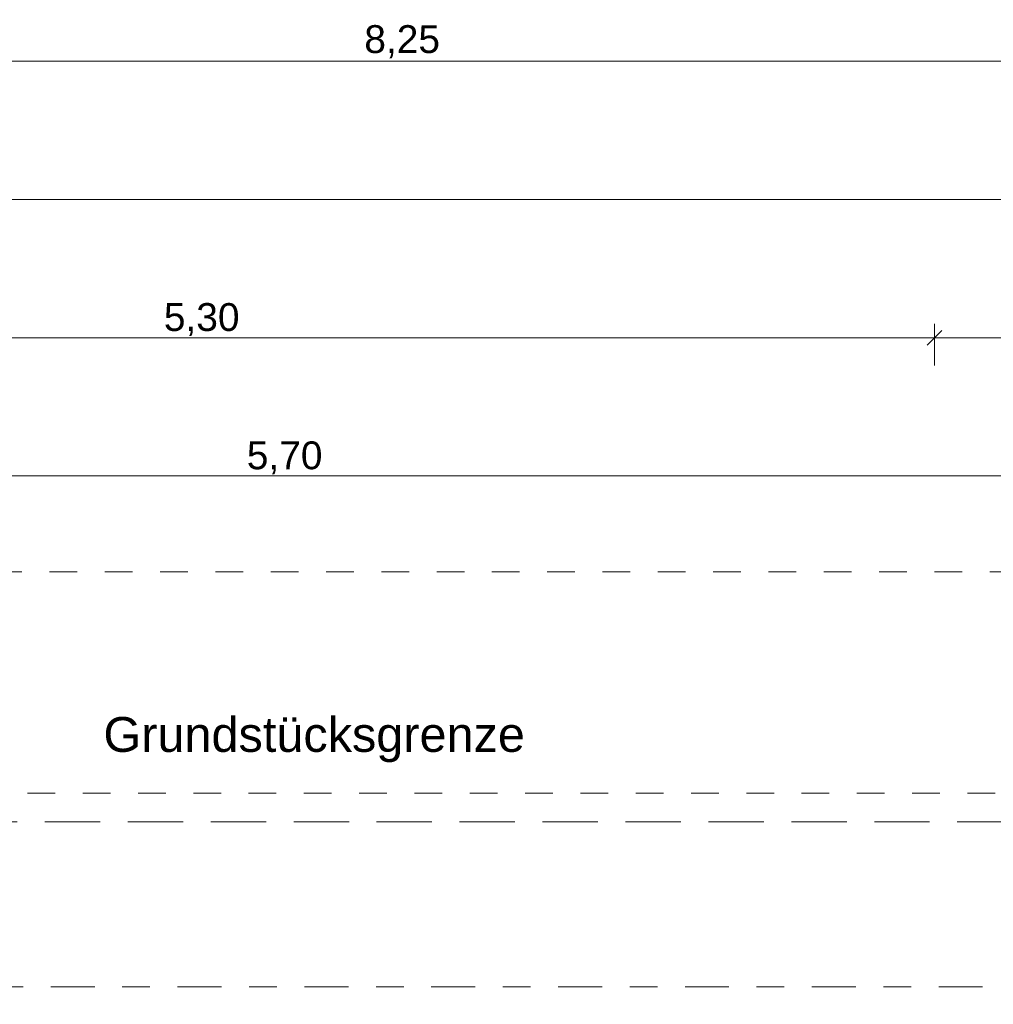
# Model space of a CAD drawing. Header units: metres. Extents: x -273 to 6, y -183 to 13.
# Tile 366 of 379: x -22.43 to -18.91, y -0.51 to 3.05. Entities that reach past the tile are written whole.
import ezdxf

# ---------------------------------------------------------------- set-up
doc = ezdxf.new("R2010")
doc.units = ezdxf.units.M
doc.header["$LTSCALE"] = 0.05
doc.header["$PDMODE"] = 1
doc.header["$PDSIZE"] = -2
for name, pattern in [('ISO-03 Gestrichelt mit Abstand-3', [1.524, 0.6096, -0.9144]), ('Linienart-53', [5.291531, 3.175, -1.058062, 0.352704, -0.705764]), ('Linienart-Gestrichelt mit Abstand', [6, 4, -2]), ('VW-01 Strichlinie kurz', [1.999894, 0.999947, -0.999947])]:
    doc.linetypes.add(name, pattern=pattern)
doc.layers.get('0').update_dxf_attribs({"lineweight": 25})
for name, color, linetype, lineweight in [('30 -32 Gründung-Baugrube', 7, 'VW-01 Strichlinie kurz', 9), ('70 -71 Achsen- 1 Gebäudeachsen', 7, 'Linienart-53', 18), ('Keine', 7, 'Continuous', 9)]:
    doc.layers.add(name, color=color, linetype=linetype, lineweight=lineweight)
doc.layers.add('70 -72 Beschriftung- 1 Beschriftung allgemein', color=7, linetype='Continuous', lineweight=9, true_color=0xff6633)
doc.layers.add('70 -76 Bemaßung- 2 Allgemein', color=7, linetype='Continuous', lineweight=5, true_color=0x6666cc)
doc.styles.add('Arial', font='arial.ttf')
doc.dimstyles.new('k+k_klein', dxfattribs={"dimtxt": 0.100689, "dimasz": 0.05302, "dimexe": 0.05, "dimexo": 0.15, "dimgap": 0.005, "dimtad": 1, "dimdec": 3, "dimtxsty": 'Arial', "dimblk": 'VW_SLASH-2', "dimblk1": 'VW_SLASH-2', "dimblk2": 'VW_SLASH-2', "dimcen": 0, "dimdle": 0.025, "dimadec": 3, "dimazin": 0, "dimtfac": 0.75, "dimtdec": 3, "dimtix": 1, "dimtmove": 0, "dimatfit": 0, "dimldrblk": 'VW_FILLEDARROW', "dimfxl": 0.1, "dimfxlon": 1, "dimfrac": 2, "dimtolj": 1, "dimarcsym": 0})

# ---------------------------------------------------------------- blocks, each defined once
blk = doc.blocks.new('_Achsen (3D)')
at = {"layer": '70 -71 Achsen- 1 Gebäudeachsen', "transparency": 33554687}
blk.add_line((-179.668, -0.447), (3.826, -0.447), dxfattribs=at)
blk = doc.blocks.new('Gruppe-2490')
at = {"layer": 'Keine', "color": 7, "linetype": 'ISO-03 Gestrichelt mit Abstand-3', "lineweight": 9, "flags": 128}
blk.add_lwpolyline([(-53.0011, 0.253), (-16.7111, 0.253), (-16.7111, 1.053), (-53.0011, 1.053)], close=True, dxfattribs=at)
blk.add_lwpolyline([(-53.0011, 0.253), (-16.7111, 0.253), (-16.7111, 1.053), (-53.0011, 1.053)], close=True, dxfattribs=at)
blk = doc.blocks.new('_FU_2D LP5 (2D)')
at = {"layer": 'Keine', "color": 1, "linetype": 'Linienart-Gestrichelt mit Abstand', "lineweight": 9, "true_color": 0xff0000, "flags": 128}
blk.add_lwpolyline([(6.03999377, -134.70913897), (4.10766281, -139.37286792), (2.43021044, -143.26963359), (0.229042, -148.18933714), (-1.94395765, -152.85045285), (-2.56993827, -154.15978267), (-4.36668217, -157.84024419, -0.1218666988), (-4.98756345, -158.57331042), (-24.20773646, -172.45584859, 0.2343426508), (-30.81423496, -181.88107792), (-30.81423496, -181.88107792, -0.1382747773), (-50.04185585, -181.32068598), (-50.04185585, -181.32068598), (-63.53399243, -176.93721776), (-98.52806435, -165.50668377), (-148.4236418, -149.2972654), (-209.68205216, -128.62056047), (-249.49758002, -116.74073979), (-271.8563458, -111.07977166), (-272.63374696, -110.30237051), (-272.63374694, -44.20319881), (-268.39909651, 0.15100107), (-267.46628238, 0.15012673), (-197.75478142, 0.14986172), (5.97600004, 0.14995802), (6.00607638, -63.16005056)], format="xyb", close=True, dxfattribs=at)
at = {"layer": '70 -72 Beschriftung- 1 Beschriftung allgemein', "color": 7}
blk.add_blockref('Gruppe-2490', (0, 0), dxfattribs=at)
blk = doc.blocks.new('VW_SLASH-2')
at = {"color": 0, "linetype": 'ByBlock', "lineweight": -2, "transparency": 16777216}
blk.add_line((0.472, 0), (-1, 0), dxfattribs=at)
at = {"color": 0, "lineweight": 5, "transparency": 16777216, "flags": 128}
blk.add_lwpolyline([(0.5, 0.5), (-0.5, -0.5)], dxfattribs=at)
blk = doc.blocks.new('*D2813')
at = {"layer": '70 -76 Bemaßung- 2 Allgemein', "color": 0, "lineweight": -2}
for p, q in [((-25.171, 3.05), (-25.171, 2.95)), ((-16.921, 3.05), (-16.921, 2.95)), ((-16.974, 2.9), (-25.118, 2.9))]:
    blk.add_line(p, q, dxfattribs=at)
at = {"layer": 'Defpoints', "color": 0}
for p in [(-25.171, 2.9), (-25.171, 2.9), (-16.921, 2.9)]:
    blk.add_point(p, dxfattribs=at)
at = {"layer": '70 -76 Bemaßung- 2 Allgemein', "color": 0, "lineweight": -2, "xscale": 0.05302001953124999, "yscale": 0.05302001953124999, "zscale": 0.05302001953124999, "rotation": 180}
blk.add_blockref('VW_SLASH-2', (-25.171, 2.9), dxfattribs=at)
at = {"layer": '70 -76 Bemaßung- 2 Allgemein', "color": 0, "lineweight": -2, "xscale": 0.05302001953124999, "yscale": 0.05302001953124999, "zscale": 0.05302001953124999}
blk.add_blockref('VW_SLASH-2', (-16.921, 2.9), dxfattribs=at)
at = {"layer": '70 -76 Bemaßung- 2 Allgemein', "color": 0, "insert": (-21.046, 2.9704), "char_height": 0.10069, "attachment_point": 5, "style": 'Arial'}
blk.add_mtext('\\A1;8,25', dxfattribs=at)
blk = doc.blocks.new('VW_FILLEDARROW')
at = {"linetype": 'Continuous', "lineweight": 0, "transparency": 16777216}
blk.add_hatch(color=0, dxfattribs=at).paths.add_polyline_path([(-2.829, 0.758), (0, 0), (-2.829, -0.758)])
at = {"color": 0, "lineweight": 5, "transparency": 16777216, "flags": 128}
blk.add_lwpolyline([(-2.829, 0.758), (0, 0), (-2.829, -0.758)], close=True, dxfattribs=at)
blk = doc.blocks.new('*D2861')
at = {"layer": '70 -76 Bemaßung- 2 Allgemein', "color": 0, "lineweight": -2}
for p, q in [((-24.421, 2.3), (-24.421, 2.45)), ((-0.421, 2.3), (-0.421, 2.45)), ((-0.474, 2.4), (-24.368, 2.4))]:
    blk.add_line(p, q, dxfattribs=at)
at = {"layer": 'Defpoints', "color": 0}
for p in [(-24.421, 2.4), (-24.421, 0.153), (-0.421, -12.947)]:
    blk.add_point(p, dxfattribs=at)
at = {"layer": '70 -76 Bemaßung- 2 Allgemein', "color": 0, "lineweight": -2, "xscale": 0.05302001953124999, "yscale": 0.05302001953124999, "zscale": 0.05302001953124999, "rotation": 180}
blk.add_blockref('VW_SLASH-2', (-24.421, 2.4), dxfattribs=at)
at = {"layer": '70 -76 Bemaßung- 2 Allgemein', "color": 0, "lineweight": -2, "xscale": 0.05302001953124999, "yscale": 0.05302001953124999, "zscale": 0.05302001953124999}
blk.add_blockref('VW_SLASH-2', (-0.421, 2.4), dxfattribs=at)
at = {"layer": '70 -76 Bemaßung- 2 Allgemein', "color": 0, "insert": (-12.421, 2.4654), "char_height": 0.10069, "attachment_point": 5, "style": 'Arial'}
blk.add_mtext('\\A1;24,00', dxfattribs=at)
blk = doc.blocks.new('*D3025')
at = {"layer": '70 -76 Bemaßung- 2 Allgemein', "color": 0, "lineweight": -2}
for p, q in [((-24.421, 1.8), (-24.421, 1.95)), ((-19.121, 1.8), (-19.121, 1.95)), ((-19.174, 1.9), (-24.368, 1.9))]:
    blk.add_line(p, q, dxfattribs=at)
at = {"layer": 'Defpoints', "color": 0}
for p in [(-24.421, 1.9), (-24.421, -8.497), (-19.121, -8.497)]:
    blk.add_point(p, dxfattribs=at)
at = {"layer": '70 -76 Bemaßung- 2 Allgemein', "color": 0, "lineweight": -2, "xscale": 0.05302001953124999, "yscale": 0.05302001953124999, "zscale": 0.05302001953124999, "rotation": 180}
blk.add_blockref('VW_SLASH-2', (-24.421, 1.9), dxfattribs=at)
at = {"layer": '70 -76 Bemaßung- 2 Allgemein', "color": 0, "lineweight": -2, "xscale": 0.05302001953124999, "yscale": 0.05302001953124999, "zscale": 0.05302001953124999}
blk.add_blockref('VW_SLASH-2', (-19.121, 1.9), dxfattribs=at)
at = {"layer": '70 -76 Bemaßung- 2 Allgemein', "color": 0, "insert": (-21.771, 1.9654), "char_height": 0.10069, "attachment_point": 5, "style": 'Arial'}
blk.add_mtext('\\A1;5,30', dxfattribs=at)
blk = doc.blocks.new('*D3026')
at = {"layer": '70 -76 Bemaßung- 2 Allgemein', "color": 0, "lineweight": -2}
for p, q in [((-19.121, 1.8), (-19.121, 1.95)), ((-16.921, 1.8), (-16.921, 1.95)), ((-16.974, 1.9), (-19.068, 1.9))]:
    blk.add_line(p, q, dxfattribs=at)
at = {"layer": 'Defpoints', "color": 0}
for p in [(-19.121, 1.9), (-16.921, -6.147), (-19.121, -8.497)]:
    blk.add_point(p, dxfattribs=at)
at = {"layer": '70 -76 Bemaßung- 2 Allgemein', "color": 0, "lineweight": -2, "xscale": 0.05302001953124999, "yscale": 0.05302001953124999, "zscale": 0.05302001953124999, "rotation": 180}
blk.add_blockref('VW_SLASH-2', (-19.121, 1.9), dxfattribs=at)
at = {"layer": '70 -76 Bemaßung- 2 Allgemein', "color": 0, "lineweight": -2, "xscale": 0.05302001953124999, "yscale": 0.05302001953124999, "zscale": 0.05302001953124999}
blk.add_blockref('VW_SLASH-2', (-16.921, 1.9), dxfattribs=at)
at = {"layer": '70 -76 Bemaßung- 2 Allgemein', "color": 0, "insert": (-18.021, 1.9654), "char_height": 0.10069, "attachment_point": 5, "style": 'Arial'}
blk.add_mtext('\\A1;2,20', dxfattribs=at)
blk = doc.blocks.new('*D3308')
at = {"layer": '70 -76 Bemaßung- 2 Allgemein', "color": 0, "lineweight": -2}
for p, q in [((-24.321, 1.3), (-24.321, 1.45)), ((-18.621, 1.3), (-18.621, 1.45)), ((-18.674, 1.4), (-24.268, 1.4))]:
    blk.add_line(p, q, dxfattribs=at)
at = {"layer": 'Defpoints', "color": 0}
for p in [(-24.321, 1.4), (-24.321, 0.1499), (-18.621, 0.153)]:
    blk.add_point(p, dxfattribs=at)
at = {"layer": '70 -76 Bemaßung- 2 Allgemein', "color": 0, "lineweight": -2, "xscale": 0.05302001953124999, "yscale": 0.05302001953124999, "zscale": 0.05302001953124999, "rotation": 180}
blk.add_blockref('VW_SLASH-2', (-24.321, 1.4), dxfattribs=at)
at = {"layer": '70 -76 Bemaßung- 2 Allgemein', "color": 0, "lineweight": -2, "xscale": 0.05302001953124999, "yscale": 0.05302001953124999, "zscale": 0.05302001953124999}
blk.add_blockref('VW_SLASH-2', (-18.621, 1.4), dxfattribs=at)
at = {"layer": '70 -76 Bemaßung- 2 Allgemein', "color": 0, "insert": (-21.471, 1.4654), "char_height": 0.10069, "attachment_point": 5, "style": 'Arial'}
blk.add_mtext('\\A1;5,70', dxfattribs=at)
blk = doc.blocks.new('Gruppe-2779')
at = {"layer": '70 -76 Bemaßung- 2 Allgemein'}
dim = blk.add_linear_dim(base=(-25.17099996, 2.89995802), p1=(-16.92099996, 2.89995802), p2=(-25.17099996, 2.89995802), text='8,25', dimstyle='k+k_klein', override={"dimtxt": 0.100689, "dimgap": 0.01, "dimdec": 8, "dimpost": '<>', "dimtxsty": 'Arial', "dimtmove": 2}, dxfattribs=at)
dim.commit()
dim.dimension.update_dxf_attribs({"geometry": '*D2813', "text_midpoint": (-21.04599996, 2.97042156)})
blk = doc.blocks.new('Gruppe-2783')
at = {"layer": '70 -76 Bemaßung- 2 Allgemein'}
dim = blk.add_linear_dim(base=(-24.42099996, 2.39995802), p1=(-0.42099996, -12.94704198), p2=(-24.42099996, 0.15295802), text='24,00', dimstyle='k+k_klein', override={"dimtxt": 0.100689, "dimgap": 0.005, "dimdec": 8, "dimpost": '<>', "dimtxsty": 'Arial', "dimtmove": 2}, dxfattribs=at)
dim.commit()
dim.dimension.update_dxf_attribs({"geometry": '*D2861', "text_midpoint": (-12.42099996, 2.46542156)})
blk = doc.blocks.new('Gruppe-2789')
at = {"layer": '70 -76 Bemaßung- 2 Allgemein'}
for base, p1, p2, text, picture, middle in [((-24.42099996, 1.89995802), (-19.12099996, -8.49704198), (-24.42099996, -8.49704198), '5,30', '*D3025', (-21.77099996, 1.96542156)), ((-19.12099996, 1.89995802), (-16.92099996, -6.14704198), (-19.12099996, -8.49704198), '2,20', '*D3026', (-18.02099996, 1.96542156))]:
    dim = blk.add_linear_dim(base=base, p1=p1, p2=p2, text=text, dimstyle='k+k_klein', override={"dimtxt": 0.100689, "dimgap": 0.005, "dimdec": 8, "dimpost": '<>', "dimtxsty": 'Arial', "dimtmove": 2}, dxfattribs=at)
    dim.commit()
    dim.dimension.update_dxf_attribs({"geometry": picture, "text_midpoint": middle})
blk = doc.blocks.new('Gruppe-2794')
at = {"layer": '70 -76 Bemaßung- 2 Allgemein'}
dim = blk.add_linear_dim(base=(-24.32099996, 1.39995802), p1=(-18.62099996, 0.15295802), p2=(-24.32099996, 0.14994365), text='5,70', dimstyle='k+k_klein', override={"dimtxt": 0.100689, "dimgap": 0.005, "dimdec": 8, "dimpost": '<>', "dimtxsty": 'Arial', "dimtmove": 2}, dxfattribs=at)
dim.commit()
dim.dimension.update_dxf_attribs({"geometry": '*D3308', "text_midpoint": (-21.47099996, 1.46542156)})
blk = doc.blocks.new('_FU_2D Bemaßung_ Beschriftung (3D)')
at = {"layer": '70 -76 Bemaßung- 2 Allgemein'}
for name in ['Gruppe-2779', 'Gruppe-2783', 'Gruppe-2789', 'Gruppe-2794']:
    blk.add_blockref(name, (0, 0), dxfattribs=at)
at = {"layer": '30 -32 Gründung-Baugrube', "color": 1, "true_color": 0xff0000, "insert": (-22.12638234, 0.52833027), "char_height": 0.1258608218, "attachment_point": 1, "line_spacing_factor": 0.970891, "style": 'Arial'}
blk.add_mtext('Grundstücksgrenze', dxfattribs=at)

msp = doc.modelspace()

# ---------------------------------------------------------------- block references
at = {"layer": 'Keine', "color": 1}
msp.add_blockref('_Achsen (3D)', (0, 0), dxfattribs=at)

# ---------------------------------------------------------------- next in the draw order: block references
msp.add_blockref('_FU_2D LP5 (2D)', (0, 0), dxfattribs=at)

# ---------------------------------------------------------------- next in the draw order: block references
msp.add_blockref('_FU_2D Bemaßung_ Beschriftung (3D)', (0, 0), dxfattribs=at)

doc.saveas('drawing.dxf')
